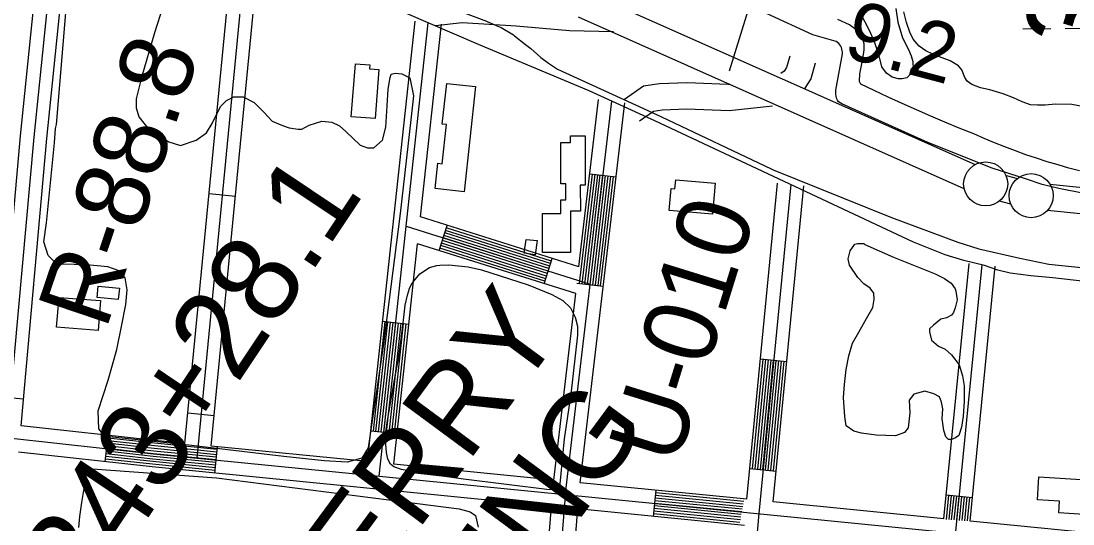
# Model space of a CAD drawing. Extents: x 3677843 to 3715951, y 511991 to 537744.
# Drawn here: x 3710735 to 3711929, y 518769 to 519340 of the extents above; entities that cross this region are included whole.
import ezdxf

# ---------------------------------------------------------------- set-up
doc = ezdxf.new("R2010")
doc.units = 0
for name, color, linetype in [('V-BLDG-OTLN', 7, 'Continuous'), ('V-CHAN-NAID', 7, 'Continuous'), ('V-FLOD-BASE', 7, 'Continuous'), ('V-LEVE-TOET', 7, 'Continuous'), ('V-RIVR-RANG', 7, 'Continuous'), ('V-RIVR-RANG-IDEN', 7, 'Continuous'), ('V-ROAD-CNTR', 7, 'Continuous'), ('V-SITE-VEGE', 7, 'Continuous'), ('V-SURV-IDEN', 7, 'Continuous'), ('V-SURV-LINE', 7, 'Continuous'), ('V-WETL-SWMP', 7, 'Continuous')]:
    doc.layers.add(name, color=color, linetype=linetype)

msp = doc.modelspace()

# ---------------------------------------------------------------- linework, layer by layer
at = {"layer": 'V-BLDG-OTLN'}
for points in [[(3711109.7, 519230.9), (3711114.3, 519291.1), (3711130.7, 519289.8), (3711130.3, 519285.3), (3711141.1, 519284.5), (3711136.8, 519228.9)], [(3711250.7, 519265.3), (3711237.6, 519145.8), (3711204.8, 519149.5), (3711208, 519178.3), (3711212.9, 519177.7), (3711217.7, 519222.1), (3711212.9, 519222.6), (3711218, 519268.9)], [(3711375, 519209.4), (3711375.2, 519153.3), (3711369.6, 519153.3), (3711369.7, 519124), (3711358.3, 519124), (3711358.4, 519077), (3711326.7, 519076.9), (3711326.6, 519121.1), (3711347.6, 519121.2), (3711347.5, 519136.6), (3711353.1, 519136.6), (3711353, 519154.8), (3711347.5, 519154.8), (3711347.4, 519201.8), (3711358.4, 519201.8), (3711358.4, 519209.4)], [(3711522.6, 519155.6), (3711519.6, 519120.4), (3711470.4, 519124.7), (3711472.5, 519149.5), (3711477, 519149.1), (3711477.9, 519159.5)], [(3711320.8, 519090.7), (3711318.4, 519074.5), (3711305.9, 519076.3), (3711308.2, 519091.7)], [(3710845.3, 519023.5), (3710821.1, 519025.8), (3710822.4, 519038.8), (3710846.6, 519036.5)], [(3710775.3, 518992.1), (3710778, 519026.1), (3710825.2, 519022.4), (3710822.5, 518988.4)], [(3711941.4, 518779.7), (3711912.5, 518781.6), (3711913.4, 518794.8), (3711888.3, 518796.5), (3711890, 518822.5), (3711943.9, 518818.9)]]:
    msp.add_lwpolyline(points, close=True, dxfattribs=at)
at = {"layer": 'V-FLOD-BASE'}
msp.add_lwpolyline([(3711941.5, 519144.1), (3711912.7, 519149.7), (3711893.7, 519154), (3711875.8, 519160.1), (3711837, 519172.7), (3711764.1, 519201.9), (3711666.2, 519245.6), (3711662.4, 519247.9), (3711661.3, 519250), (3711660.5, 519252.1), (3711659.9, 519254.3), (3711659.5, 519256.6), (3711659.4, 519258.9), (3711659.5, 519261.2), (3711667, 519302.3), (3711667.1, 519304.2), (3711666.9, 519306), (3711666.5, 519307.8), (3711665.9, 519309.6), (3711665.1, 519311.3), (3711664, 519312.8), (3711662.8, 519314.2), (3711661.4, 519315.4), (3711659.9, 519316.5), (3711633.4, 519324), (3711528.3, 519372.9)], dxfattribs=at)
at = {"layer": 'V-LEVE-TOET'}
msp.add_line((3711343.8, 519285.2), (3711441.3, 519240.4), dxfattribs=at)
for points in [[(3710679.2, 519579.3), (3710741.9, 519554.6), (3710773.4, 519541.8), (3710805.1, 519529.2), (3710836.8, 519516.9), (3710920.2, 519480.8), (3711001.2, 519446), (3711038.1, 519428.6), (3711117.6, 519397.2), (3711209.8, 519359.6), (3711263.3, 519339.4), (3711274.2, 519334.7)], [(3711936.2, 519169.6), (3711923.9, 519172.8), (3711911.7, 519176.3), (3711899.5, 519180), (3711887.3, 519183.9), (3711875.3, 519188), (3711863.3, 519192.3), (3711851.4, 519196.8), (3711839.5, 519201.5), (3711827.8, 519206.5), (3711816.2, 519211.6), (3711799.7, 519218.1), (3711783.4, 519224.8), (3711767.2, 519231.6), (3711751, 519238.7), (3711734.9, 519245.9), (3711719, 519253.4), (3711703.1, 519261), (3711687.9, 519268.1), (3711686.5, 519270.9), (3711686.9, 519279.9), (3711690.2, 519296.9), (3711691.6, 519306.8), (3711691.6, 519313.9), (3711690.2, 519319.6), (3711687.8, 519323.8), (3711682.1, 519330), (3711675, 519335.2), (3711661.7, 519341.3)], [(3711274.2, 519334.7), (3711279.8, 519332.3), (3711293.6, 519323.8), (3711294.8, 519322.8)], [(3711294.8, 519322.8), (3711307.3, 519313), (3711313.5, 519308.3), (3711324.8, 519298.4), (3711333.4, 519291.8), (3711343.8, 519285.2)], [(3711441.3, 519240.4), (3711461.6, 519231.1), (3711586.2, 519172)], [(3711586.2, 519172), (3711588.4, 519170.9), (3711722.8, 519116.9), (3711798, 519088.7), (3711821.7, 519081.2), (3711868.5, 519070.4), (3711901.1, 519063.9), (3711971.1, 519056.5)]]:
    msp.add_lwpolyline(points, dxfattribs=at)
at = {"layer": 'V-RIVR-RANG'}
msp.add_line((3711538.9, 519283.1), (3711809.2, 520162.4), dxfattribs=at)
at = {"layer": 'V-ROAD-CNTR'}
for p, q in [((3711380.4, 519166.4), (3711410.2, 519162.9)), ((3710948.3, 519143.9), (3710978.2, 519141)), ((3711209.4, 519079.1), (3711218.4, 519107.8)), ((3711328.6, 519041.6), (3711337.6, 519070.2)), ((3711365.8, 519042.2), (3711395.6, 519038.7)), ((3711145.2, 518999), (3711175, 518995.7)), ((3711574.1, 518956.3), (3711604, 518953.4)), ((3710707.9, 518913.7), (3710737.8, 518911)), ((3710924.3, 518895), (3710954.2, 518892.2)), ((3710830.5, 518839.6), (3710833.7, 518869.4)), ((3711131.7, 518874.7), (3711161.6, 518871.5)), ((3710955, 518826.7), (3710957.9, 518856.6)), ((3711562, 518831.9), (3711591.9, 518829)), ((3711452.5, 518777.5), (3711455.5, 518807.3)), ((3711784.7, 518802), (3711814.6, 518799))]:
    msp.add_line(p, q, dxfattribs=at)
for points in [[(3712067.6, 519029.6), (3711906, 519048.2), (3711880.7, 519050.4), (3711857.5, 519053.6), (3711843.4, 519056.9), (3711828.4, 519062.3), (3711804.8, 519068.1), (3711783.6, 519074.2), (3711747.7, 519088.7), (3711454.3, 519226.5), (3711379.5, 519260.4), (3711253.9, 519313.1), (3711117.8, 519371.9), (3710938, 519451.5), (3710654.9, 519565.5)], [(3710780.7, 519514.9), (3710749.4, 519207.7), (3710718.5, 518864.2), (3710667, 518371.2), (3710662.6, 518333.3), (3710444.9, 518328.5)], [(3710705.2, 518883.5), (3710734.4, 519209.2), (3710765.7, 519516.4)], [(3710735, 518880.3), (3710764.3, 519206.3), (3710795.6, 519513.4)], [(3710920.9, 518860.2), (3710975.9, 519429.5)], [(3710990.8, 519428.1), (3710934.4, 518843.8)], [(3710950.8, 518857.3), (3711005.8, 519426.7)], [(3711128, 518839.7), (3711182, 519339.3)], [(3711141.3, 518823.4), (3711196.9, 519337.7)], [(3711188.2, 519117.3), (3711211.9, 519336.1)], [(3711407.3, 519327.2), (3711357.3, 519328.6), (3711296.6, 519333.8), (3711235.4, 519337.5), (3711205.3, 519334.1)], [(3711607.3, 519299.9), (3711603.6, 519286.8), (3711600.9, 519282.8), (3711597, 519280.2)], [(3711636.1, 519291.7), (3711631.2, 519274.2), (3711623.5, 519262.5)], [(3711539, 519267.8), (3711537.5, 519267.7), (3711490.7, 519269.6), (3711459.6, 519268.4), (3711441.3, 519265.6), (3711419.7, 519250.7)], [(3711317.8, 518368.5), (3711353.6, 518810.1), (3711405.2, 519248.8)], [(3711368, 519060.6), (3711390.3, 519250.5)], [(3711369.4, 518815.8), (3711420.1, 519247)], [(3711587.6, 519242.9), (3711538.5, 519237.6), (3711490.6, 519239.6), (3711462.5, 519238.5), (3711452.6, 519237), (3711436.7, 519226)], [(3711368.8, 519041.9), (3711383.4, 519166)], [(3711371.8, 519041.5), (3711386.4, 519165.7)], [(3711374.8, 519041.2), (3711389.4, 519165.3)], [(3711377.7, 519040.8), (3711392.3, 519165)], [(3711380.7, 519040.5), (3711395.3, 519164.6)], [(3711383.7, 519040.1), (3711398.3, 519164.3)], [(3711386.7, 519039.8), (3711401.3, 519163.9)], [(3711389.7, 519039.4), (3711404.3, 519163.6)], [(3711392.6, 519039.1), (3711407.2, 519163.2)], [(3711558.6, 518797.1), (3711593.5, 519155.6)], [(3711608.4, 519154.1), (3711572.1, 518780.7)], [(3711588.5, 518794.2), (3711623.3, 519152.7)], [(3711368, 519060.6), (3711188.2, 519117.3)], [(3711171.9, 519106.7), (3711380.8, 519040.9)], [(3711335.8, 519064.5), (3711216.6, 519102)], [(3711336.7, 519067.3), (3711217.5, 519104.9)], [(3711332.2, 519053), (3711213, 519090.6)], [(3711333.1, 519055.9), (3711213.9, 519093.5)], [(3711334, 519058.8), (3711214.8, 519096.3)], [(3711334.9, 519061.6), (3711215.7, 519099.2)], [(3711157.8, 518836.8), (3711184.9, 519086.9)], [(3711364.4, 519030.3), (3711184.9, 519086.9)], [(3711329.5, 519044.4), (3711210.3, 519082)], [(3711330.4, 519047.3), (3711211.2, 519084.9)], [(3711331.3, 519050.2), (3711212.1, 519087.7)], [(3711782.1, 518775), (3711810.7, 519064.4)], [(3711782.5, 518626.4), (3711825.6, 519062.9)], [(3711811.9, 518772), (3711840.5, 519061.5)], [(3711339.5, 518818.8), (3711364.4, 519030.3)], [(3711134.7, 518874.4), (3711148.2, 518998.6)], [(3711137.7, 518874), (3711151.2, 518998.3)], [(3711140.7, 518873.7), (3711154.1, 518998)], [(3711143.7, 518873.4), (3711157.1, 518997.7)], [(3711146.7, 518873.1), (3711160.1, 518997.3)], [(3711149.6, 518872.7), (3711163.1, 518997)], [(3711152.6, 518872.4), (3711166.1, 518996.7)], [(3711155.6, 518872.1), (3711169.1, 518996.4)], [(3711158.6, 518871.8), (3711172, 518996)], [(3711565, 518831.6), (3711577.1, 518956)], [(3711568, 518831.3), (3711580.1, 518955.8)], [(3711571, 518831.1), (3711583.1, 518955.5)], [(3711574, 518830.8), (3711586, 518955.2)], [(3711576.9, 518830.5), (3711589, 518954.9)], [(3711579.9, 518830.2), (3711592, 518954.6)], [(3711582.9, 518829.9), (3711595, 518954.3)], [(3711585.9, 518829.6), (3711598, 518954)], [(3711588.9, 518829.3), (3711601, 518953.7)], [(3710500.7, 518890.8), (3710885.2, 518848.7), (3711788, 518759.3), (3712212.4, 518717.4), (3712245.5, 518714), (3712250.1, 518713.7)], [(3710920.9, 518860.2), (3710886.8, 518863.6), (3710735, 518880.3)], [(3710957.3, 518850.6), (3710886.2, 518857.7), (3710833.1, 518863.5)], [(3710957.6, 518853.6), (3710886.5, 518860.6), (3710833.4, 518866.5)], [(3710956.1, 518838.7), (3710884.9, 518845.7), (3710831.8, 518851.5)], [(3710956.4, 518841.7), (3710885.2, 518848.7), (3710832.1, 518854.5)], [(3710956.7, 518844.6), (3710885.5, 518851.7), (3710832.4, 518857.5)], [(3710957, 518847.6), (3710885.8, 518854.7), (3710832.8, 518860.5)], [(3711128, 518839.7), (3710950.8, 518857.3)], [(3711336.9, 518788.9), (3710883.7, 518833.8), (3710732.1, 518850.4)], [(3710955.3, 518829.7), (3710884, 518836.8), (3710830.8, 518842.6)], [(3710955.6, 518832.7), (3710884.3, 518839.8), (3710831.1, 518845.6)], [(3710955.8, 518835.7), (3710884.6, 518842.7), (3710831.5, 518848.6)], [(3711339.5, 518818.8), (3711157.8, 518836.8)], [(3711558.6, 518797.1), (3711369.4, 518815.8)], [(3711555, 518794.5), (3711455.2, 518804.3)], [(3711552.9, 518782.6), (3711454, 518792.4)], [(3711553.4, 518785.6), (3711454.3, 518795.4)], [(3711554, 518788.5), (3711454.6, 518798.4)], [(3711554.5, 518791.5), (3711454.9, 518801.4)], [(3711782.1, 518775), (3711588.5, 518794.2)], [(3711785, 518774.1), (3711787.7, 518801.7)], [(3711788, 518773.9), (3711790.7, 518801.4)], [(3711791, 518773.7), (3711793.7, 518801.1)], [(3711794, 518773.5), (3711796.7, 518800.8)], [(3711797, 518773.3), (3711799.7, 518800.5)], [(3711800, 518773.1), (3711802.6, 518800.2)], [(3711803, 518772.9), (3711805.6, 518799.9)], [(3711806, 518772.7), (3711808.6, 518799.6)], [(3711808.9, 518772.5), (3711811.6, 518799.3)], [(3711303.9, 518382.8), (3711336.9, 518788.9)], [(3711334.2, 518384.6), (3711366.7, 518786)], [(3711555.9, 518767.2), (3711366.7, 518786)], [(3711550.7, 518770.8), (3711452.8, 518780.5)], [(3711551.2, 518773.7), (3711453.1, 518783.4)], [(3711551.8, 518776.7), (3711453.4, 518786.4)], [(3711552.3, 518779.7), (3711453.7, 518789.4)], [(3711572.1, 518780.8), (3711536.7, 518381.8)], [(3711999.5, 518753.5), (3711811.9, 518772)]]:
    msp.add_lwpolyline(points, dxfattribs=at)
at = {"layer": 'V-SITE-VEGE'}
for points in [[(3710895.7, 519355.9), (3710886.2, 519326.1), (3710871.5, 519275.6), (3710865.6, 519251.2), (3710865.6, 519241.1), (3710868.6, 519231), (3710879.9, 519216.7), (3710902.6, 519202.5), (3710915.7, 519198.4), (3710933.5, 519204.3), (3710945.4, 519212.7), (3710951.9, 519223.4), (3710961.4, 519242.5), (3710967.9, 519249.6), (3710976.2, 519253.8), (3710986.9, 519253.8), (3710999.4, 519247.3), (3711011.3, 519235.5), (3711014.9, 519231.3), (3711019.7, 519226), (3711031.6, 519221.2), (3711039.3, 519218.3), (3711049.4, 519217.1), (3711053.6, 519217.1), (3711061.9, 519221.3), (3711076.2, 519226.1), (3711087.5, 519224.9), (3711096.4, 519220.8), (3711103.5, 519214.3), (3711119.6, 519198.8), (3711128, 519195.9), (3711135.1, 519195.9), (3711145.2, 519204.3), (3711148.7, 519219.1), (3711150.5, 519243.5), (3711151.6, 519262.5), (3711153.9, 519275.6), (3711155.1, 519279.2), (3711159.3, 519280.4), (3711167, 519279.8), (3711176, 519275.1), (3711180.2, 519254.9), (3711177.3, 519227.5), (3711165, 519121.1), (3711146.3, 518973.5), (3711128.8, 518855.2), (3711121.7, 518843.8), (3711105, 518839), (3711078.9, 518840.8), (3711033.1, 518845.4), (3710921.8, 518858.8), (3710831.4, 518868.1), (3710827.3, 518871.7), (3710823.1, 518877), (3710822.4, 518897.2), (3710833.6, 518932.3), (3710843.7, 518966.9), (3710849, 518993), (3710853.7, 519018), (3710855.4, 519034.7), (3710853, 519048.4), (3710846.4, 519056.1), (3710833.3, 519060.8), (3710809, 519063.1), (3710781, 519063.6), (3710773.3, 519066), (3710765.5, 519073.7), (3710760.7, 519089.2), (3710763.6, 519110.6), (3710772.9, 519201.6), (3710774.1, 519217.6), (3710775.3, 519222.4), (3710789.1, 519390.1)], [(3711727.6, 519353.7), (3711730, 519338.3), (3711735.4, 519320.4), (3711742, 519307.4), (3711745, 519300.2), (3711746.8, 519293.7), (3711747.4, 519284.8), (3711745, 519280), (3711740.3, 519275.3), (3711734.9, 519274.1), (3711730.8, 519274), (3711723.6, 519275.8), (3711717.1, 519280.5), (3711711.7, 519287.7), (3711708.7, 519300.2), (3711703.3, 519316.2), (3711697.9, 519328.7), (3711687.8, 519347.7)], [(3710800.5, 518765), (3710801.6, 518777.5), (3710804, 518793.5), (3710805.7, 518804.8), (3710807.5, 518815.6), (3710809.2, 518826.9), (3710811.6, 518830.4), (3710815.8, 518831.6), (3710956.7, 518821.3), (3711152.4, 518796.2), (3711232.1, 518786.2), (3711244.6, 518782.7), (3711250.6, 518778.6), (3711253.6, 518765.5)]]:
    msp.add_lwpolyline(points, dxfattribs=at)
for points in [[(3711692.4, 519086), (3711725.1, 519071.8), (3711772.1, 519052.9), (3711782.8, 519047.6), (3711790.6, 519042.2), (3711794.8, 519035.7), (3711795.9, 519033.3), (3711797.2, 519023.2), (3711794.8, 519014.3), (3711793, 519008.9), (3711790.7, 519006), (3711785.3, 519003), (3711778.8, 519001.2), (3711770.5, 518994.6), (3711765.7, 518990.4), (3711765.7, 518986.9), (3711768.1, 518977.4), (3711775.9, 518970.8), (3711783.6, 518967.3), (3711790.8, 518960.8), (3711799.7, 518949.5), (3711803.3, 518937), (3711805.1, 518925.7), (3711805.2, 518908.5), (3711804, 518891.2), (3711802.3, 518878.7), (3711799.3, 518869.2), (3711795.2, 518866.8), (3711791, 518865), (3711787.4, 518865), (3711784.5, 518868), (3711782.1, 518875.1), (3711780.2, 518888.2), (3711780.8, 518899.5), (3711779.6, 518907.2), (3711777.2, 518913.2), (3711770.7, 518916.7), (3711760.5, 518919.7), (3711748.1, 518916.1), (3711742.7, 518909.5), (3711743.4, 518895.2), (3711741.6, 518878), (3711737.5, 518872.6), (3711727.4, 518869), (3711705.4, 518869.6), (3711688.7, 518871.9), (3711679.8, 518874.3), (3711671.4, 518880.2), (3711669.6, 518890.9), (3711668.4, 518912.3), (3711669.5, 518927.2), (3711671.3, 518944.4), (3711674.2, 518959.9), (3711678.3, 518974.2), (3711685.5, 518986.7), (3711694.3, 519002.2), (3711701.4, 519014.7), (3711703.2, 519023.6), (3711702.6, 519030.7), (3711698.4, 519036.7), (3711691.3, 519041.4), (3711684.7, 519048.5), (3711675.2, 519062.8), (3711673.4, 519069.9), (3711675.7, 519078.8), (3711681.1, 519086.6), (3711684, 519087.2), (3711691.2, 519087.2)], [(3711151, 518888.5), (3711159, 518934.3), (3711163.2, 518956.9), (3711165.6, 518973.1), (3711169.1, 519000.2), (3711171, 519017.4), (3711173.4, 519028.7), (3711175.7, 519036), (3711177.7, 519040.4), (3711182.2, 519046.5), (3711187.3, 519052.7), (3711198.6, 519059.8), (3711206.7, 519062.4), (3711210.3, 519062.8), (3711220.3, 519063), (3711242.3, 519060.7), (3711257.5, 519057.2), (3711310.4, 519040.5), (3711337.1, 519029.5), (3711349.8, 519022.4), (3711358.3, 519014.3), (3711363.8, 519003.8), (3711366.4, 518993.6), (3711366.5, 518983.1), (3711358.7, 518916.2), (3711351.1, 518865.6), (3711346.3, 518814.6), (3711344.1, 518809.6), (3711341.8, 518808.4), (3711334.8, 518807.8), (3711237.1, 518819.7), (3711189.1, 518826.5), (3711166.5, 518830.9), (3711158, 518833.9), (3711154.2, 518836.9), (3711151.3, 518842.6), (3711149.5, 518850.1), (3711148.2, 518868.5)]]:
    msp.add_lwpolyline(points, close=True, dxfattribs=at)
at = {"layer": 'V-SURV-LINE'}
for points in [[(3711379.6, 519371.5), (3711817.5, 519176.7)], [(3711805.3, 519149.3), (3711367.4, 519344.1)], [(3711852.7, 519164.4), (3711865.6, 519161)], [(3711902.6, 519154.5), (3712794.3, 519064.7)], [(3711858.2, 519132), (3711845.2, 519135.3)], [(3712791.3, 519034.8), (3711899.6, 519124.6)]]:
    msp.add_lwpolyline(points, dxfattribs=at)
for centre in [(3711829.6, 519154.8), (3711881.2, 519141.5)]:
    msp.add_circle(centre, 25, dxfattribs=at)
at = {"layer": 'V-WETL-SWMP'}
for p, q in [((3711871.7, 519330.8), (3711903.7, 519331.1)), ((3711919.7, 519331.3), (3711951.7, 519331.7))]:
    msp.add_line(p, q, dxfattribs=at)
for points in [[(3711823.7, 519263.9), (3711813.8, 519267.7), (3711808.6, 519271.4), (3711805.8, 519275.7), (3711802.4, 519284.2), (3711798.6, 519288.9), (3711789.2, 519294.5), (3711780.2, 519297.8), (3711769.8, 519302.1), (3711761.7, 519305.8), (3711754.2, 519311), (3711747.5, 519319), (3711743.7, 519327), (3711739.9, 519337.9), (3711736.6, 519350.2)], [(3711941.5, 519242.4), (3711927.3, 519244.8), (3711908.9, 519245.2), (3711897.1, 519244.2), (3711888.6, 519244.2), (3711880.5, 519244.7), (3711871.1, 519247.9), (3711861.1, 519252.6), (3711849.3, 519256.9), (3711834.2, 519261.6), (3711823.7, 519263.9)]]:
    msp.add_lwpolyline(points, dxfattribs=at)

# ---------------------------------------------------------------- texts
at = {"layer": 'V-CHAN-NAID'}
for s, p in [('CHLAMETTE FERRY', (3710579.8, 517940.8)), ('WEST BANK LANDING', (3710605.6, 517740.1))]:
    msp.add_text(s, height=100, rotation=53.5655, dxfattribs=at).set_placement(p)
at = {"layer": 'V-RIVR-RANG'}
msp.add_text('9.2', height=67, rotation=345.1883, dxfattribs=at).set_placement((3711666.1, 519299.4))
msp.add_text('9.2', height=67, rotation=345.1883, dxfattribs=at).set_placement((3711666.1, 519299.4))
at = {"layer": 'V-RIVR-RANG-IDEN'}
for s, rotation, p in [('R-88.8', 71.3104, (3710831.1, 518988)), ('U-010', 72.7723, (3711479.4, 518833.4))]:
    msp.add_text(s, height=83, rotation=rotation, dxfattribs=at).set_placement(p)
at = {"layer": 'V-SURV-IDEN'}
for s, rotation, p in [('348+47.4', 72.9654, (3711963.5, 519294.3)), ('343+28.1', 56.2961, (3710812.6, 518676))]:
    msp.add_text(s, height=100, rotation=rotation, dxfattribs=at).set_placement(p)

doc.saveas('drawing.dxf')
